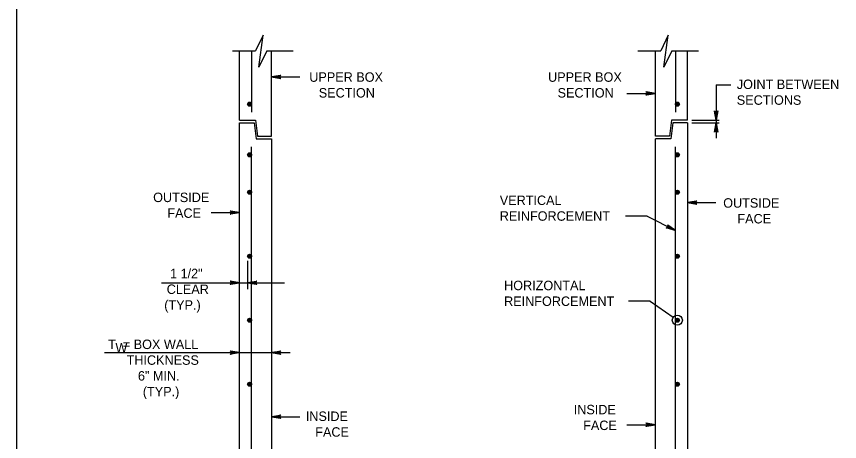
# Model space of a CAD drawing. Extents: x -6420 to 49575, y -4552 to 11624.
# Drawn here: x 1985 to 2843, y 2491 to 2934 of the extents above; entities that cross this region are included whole.
import ezdxf

# ---------------------------------------------------------------- set-up
doc = ezdxf.new("R2010")
doc.units = 0
doc.layers.add('1', color=7, linetype='Continuous')

msp = doc.modelspace()

# ---------------------------------------------------------------- linework, layer by layer
at = {"layer": '1'}
for p, q in [((2210.39, 2897.95), (2234.36, 2897.95)), ((2217.57, 2825.73), (2217.57, 2897.95)), ((2230.07, 2897.95), (2230.07, 2834.06)), ((2245.91, 2897.95), (2273.49, 2897.95)), ((2250.9, 2809.07), (2250.9, 2897.95)), ((2632.62, 2897.95), (2656.59, 2897.95)), ((2650.91, 2809.07), (2650.91, 2897.95)), ((2668.13, 2897.95), (2695.72, 2897.95)), ((2671.74, 2897.95), (2671.74, 2834.06)), ((2684.24, 2825.73), (2684.24, 2897.95)), ((2250.9, 2870.82), (2280.59, 2870.82)), ((2714.24, 2862.46), (2729.43, 2862.46)), ((2714.24, 2862.46), (2714.24, 2806.99)), ((2621.22, 2853.55), (2650.91, 2853.55)), ((2217.57, 2825.73), (2234.24, 2825.73)), ((2217.57, 2289.62), (2217.57, 2822.95)), ((2217.57, 2822.95), (2232.85, 2822.95)), ((2232.85, 2822.95), (2234.93, 2806.29)), ((2234.24, 2825.73), (2236.32, 2809.07)), ((2667.58, 2825.73), (2665.5, 2809.07)), ((2668.96, 2822.95), (2666.88, 2806.29)), ((2684.24, 2825.73), (2667.58, 2825.73)), ((2684.24, 2822.95), (2668.96, 2822.95)), ((2684.24, 2822.95), (2684.24, 2289.62)), ((2689.04, 2825.73), (2717.45, 2825.73)), ((2689.04, 2822.95), (2717.45, 2822.95)), ((2234.93, 2806.29), (2250.9, 2806.29)), ((2236.32, 2809.07), (2250.9, 2809.07)), ((2250.9, 2806.29), (2250.9, 2334.07)), ((2665.5, 2809.07), (2650.91, 2809.07)), ((2650.91, 2334.07), (2650.91, 2806.29)), ((2666.88, 2806.29), (2650.91, 2806.29)), ((2230.07, 2310.45), (2230.07, 2797.95)), ((2671.74, 2310.45), (2671.74, 2797.95)), ((2684.24, 2739.92), (2713.93, 2739.92)), ((2187.88, 2729.53), (2217.57, 2729.53)), ((2642.3, 2725.58), (2619.66, 2725.58)), ((2642.3, 2725.58), (2671.74, 2710.7)), ((2225.9, 2679.26), (2225.9, 2649.62)), ((2136.38, 2656.37), (2264.36, 2656.37)), ((2645.45, 2637.09), (2622.81, 2637.09)), ((2645.45, 2637.09), (2669.52, 2620.39)), ((2673.83, 2617.4), (2673.83, 2617.4)), ((2076.91, 2583.64), (2270.31, 2583.64)), ((2250.9, 2516.89), (2280.59, 2516.89)), ((2621.22, 2508.51), (2650.91, 2508.51))]:
    msp.add_line(p, q, dxfattribs=at)
for points in [[(4563.89, 1929.01), (4563.89, 3779.41), (1985.15, 3779.41), (1985.15, 1929.01), (4563.89, 1929.01), (4563.89, 2015.49), (3907.72, 2015.49), (3907.72, 2227.69), (4563.89, 2227.69), (4563.89, 2322.72), (3907.72, 2322.72), (3907.72, 1929.01), (4166.25, 1929.01), (4166.25, 2015.49), (4166.25, 1929.01), (4418.88, 1929.01), (4418.88, 2015.49), (4418.88, 1975.09), (4563.89, 1975.09)], [(2245.91, 2897.95), (2237.58, 2880.94), (2242.11, 2914.24), (2234.36, 2897.95)], [(2668.13, 2897.95), (2659.81, 2880.94), (2664.34, 2914.24), (2656.59, 2897.95)], [(2250.9, 2870.82), (2260.69, 2872.66), (2260.31, 2872.4), (2259.93, 2872.13), (2259.74, 2871.81), (2259.55, 2871.48), (2259.49, 2871.15), (2259.43, 2870.82), (2259.49, 2870.49), (2259.55, 2870.17), (2259.74, 2869.84), (2259.93, 2869.51), (2260.31, 2869.25), (2260.69, 2868.99), (2250.9, 2870.82), (2260.31, 2869.25), (2259.93, 2869.51), (2250.9, 2870.82), (2259.74, 2869.84), (2259.55, 2870.17), (2250.9, 2870.82), (2259.49, 2870.49), (2259.43, 2870.82), (2250.9, 2870.82), (2259.49, 2871.15), (2259.55, 2871.48), (2250.9, 2870.82), (2259.74, 2871.81), (2259.93, 2872.13), (2250.9, 2870.82), (2260.31, 2872.4)], [(2650.91, 2853.55), (2641.13, 2851.72), (2641.5, 2851.98), (2641.88, 2852.24), (2642.07, 2852.57), (2642.27, 2852.9), (2642.32, 2853.23), (2642.38, 2853.55), (2642.32, 2853.88), (2642.27, 2854.21), (2642.07, 2854.54), (2641.88, 2854.87), (2641.5, 2855.13), (2641.13, 2855.39), (2650.91, 2853.55), (2641.5, 2855.13), (2641.88, 2854.87), (2650.91, 2853.55), (2642.07, 2854.54), (2642.27, 2854.21), (2650.91, 2853.55), (2642.32, 2853.88), (2642.38, 2853.55), (2650.91, 2853.55), (2642.32, 2853.23), (2642.27, 2852.9), (2650.91, 2853.55), (2642.07, 2852.57), (2641.88, 2852.24), (2650.91, 2853.55), (2641.5, 2851.98)], [(2714.24, 2825.73), (2712.41, 2835.52), (2712.67, 2835.14), (2712.93, 2834.76), (2713.26, 2834.57), (2713.59, 2834.38), (2713.92, 2834.32), (2714.24, 2834.26), (2714.57, 2834.32), (2714.9, 2834.38), (2715.23, 2834.57), (2715.56, 2834.76), (2715.82, 2835.14), (2716.08, 2835.52), (2714.24, 2825.73), (2715.82, 2835.14), (2715.56, 2834.76), (2714.24, 2825.73), (2715.23, 2834.57), (2714.9, 2834.38), (2714.24, 2825.73), (2714.57, 2834.32), (2714.24, 2834.26), (2714.24, 2825.73), (2713.92, 2834.32), (2713.59, 2834.38), (2714.24, 2825.73), (2713.26, 2834.57), (2712.93, 2834.76), (2714.24, 2825.73), (2712.67, 2835.14)], [(2714.24, 2822.95), (2716.08, 2813.17), (2715.82, 2813.54), (2715.56, 2813.92), (2715.23, 2814.12), (2714.9, 2814.31), (2714.57, 2814.37), (2714.24, 2814.42), (2713.92, 2814.37), (2713.59, 2814.31), (2713.26, 2814.12), (2712.93, 2813.92), (2712.67, 2813.54), (2712.41, 2813.17), (2714.24, 2822.95), (2712.67, 2813.54), (2712.93, 2813.92), (2714.24, 2822.95), (2713.26, 2814.12), (2713.59, 2814.31), (2714.24, 2822.95), (2713.92, 2814.37), (2714.24, 2814.42), (2714.24, 2822.95), (2714.57, 2814.37), (2714.9, 2814.31), (2714.24, 2822.95), (2715.23, 2814.12), (2715.56, 2813.92), (2714.24, 2822.95), (2715.82, 2813.54)], [(2684.24, 2739.92), (2694.03, 2741.75), (2693.65, 2741.49), (2693.28, 2741.23), (2693.08, 2740.9), (2692.89, 2740.57), (2692.83, 2740.24), (2692.77, 2739.92), (2692.83, 2739.59), (2692.89, 2739.26), (2693.08, 2738.93), (2693.28, 2738.6), (2693.65, 2738.34), (2694.03, 2738.08), (2684.24, 2739.92), (2693.65, 2738.34), (2693.28, 2738.6), (2684.24, 2739.92), (2693.08, 2738.93), (2692.89, 2739.26), (2684.24, 2739.92), (2692.83, 2739.59), (2692.77, 2739.92), (2684.24, 2739.92), (2692.83, 2740.24), (2692.89, 2740.57), (2684.24, 2739.92), (2693.08, 2740.9), (2693.28, 2741.23), (2684.24, 2739.92), (2693.65, 2741.49)], [(2217.57, 2729.53), (2207.78, 2727.69), (2208.16, 2727.96), (2208.54, 2728.22), (2208.73, 2728.55), (2208.93, 2728.87), (2208.98, 2729.2), (2209.04, 2729.53), (2208.98, 2729.86), (2208.93, 2730.19), (2208.73, 2730.51), (2208.54, 2730.84), (2208.16, 2731.1), (2207.78, 2731.36), (2217.57, 2729.53), (2208.16, 2731.1), (2208.54, 2730.84), (2217.57, 2729.53), (2208.73, 2730.51), (2208.93, 2730.19), (2217.57, 2729.53), (2208.98, 2729.86), (2209.04, 2729.53), (2217.57, 2729.53), (2208.98, 2729.2), (2208.93, 2728.87), (2217.57, 2729.53), (2208.73, 2728.55), (2208.54, 2728.22), (2217.57, 2729.53), (2208.16, 2727.96)], [(2671.74, 2710.7), (2662.18, 2713.48), (2662.64, 2713.54), (2663.09, 2713.6), (2663.41, 2713.81), (2663.73, 2714.02), (2663.93, 2714.28), (2664.13, 2714.55), (2664.23, 2714.87), (2664.33, 2715.19), (2664.3, 2715.57), (2664.28, 2715.95), (2664.06, 2716.35), (2663.84, 2716.75), (2671.74, 2710.7), (2664.06, 2716.35), (2664.28, 2715.95), (2671.74, 2710.7), (2664.3, 2715.57), (2664.33, 2715.19), (2671.74, 2710.7), (2664.23, 2714.87), (2664.13, 2714.55), (2671.74, 2710.7), (2663.93, 2714.28), (2663.73, 2714.02), (2671.74, 2710.7), (2663.41, 2713.81), (2663.09, 2713.6), (2671.74, 2710.7), (2662.64, 2713.54)], [(2217.57, 2656.37), (2207.78, 2654.54), (2208.16, 2654.8), (2208.54, 2655.06), (2208.73, 2655.39), (2208.93, 2655.71), (2208.98, 2656.04), (2209.04, 2656.37), (2208.98, 2656.7), (2208.93, 2657.03), (2208.73, 2657.35), (2208.54, 2657.68), (2208.16, 2657.94), (2207.78, 2658.2), (2217.57, 2656.37), (2208.16, 2657.94), (2208.54, 2657.68), (2217.57, 2656.37), (2208.73, 2657.35), (2208.93, 2657.03), (2217.57, 2656.37), (2208.98, 2656.7), (2209.04, 2656.37), (2217.57, 2656.37), (2208.98, 2656.04), (2208.93, 2655.71), (2217.57, 2656.37), (2208.73, 2655.39), (2208.54, 2655.06), (2217.57, 2656.37), (2208.16, 2654.8)], [(2225.9, 2656.37), (2235.69, 2658.2), (2235.31, 2657.94), (2234.93, 2657.68), (2234.74, 2657.35), (2234.54, 2657.03), (2234.49, 2656.7), (2234.43, 2656.37), (2234.49, 2656.04), (2234.54, 2655.71), (2234.74, 2655.39), (2234.93, 2655.06), (2235.31, 2654.8), (2235.69, 2654.54), (2225.9, 2656.37), (2235.31, 2654.8), (2234.93, 2655.06), (2225.9, 2656.37), (2234.74, 2655.39), (2234.54, 2655.71), (2225.9, 2656.37), (2234.49, 2656.04), (2234.43, 2656.37), (2225.9, 2656.37), (2234.49, 2656.7), (2234.54, 2657.03), (2225.9, 2656.37), (2234.74, 2657.35), (2234.93, 2657.68), (2225.9, 2656.37), (2235.31, 2657.94)], [(2217.57, 2583.64), (2207.78, 2581.8), (2208.16, 2582.07), (2208.54, 2582.33), (2208.73, 2582.65), (2208.93, 2582.98), (2208.98, 2583.31), (2209.04, 2583.64), (2208.98, 2583.97), (2208.93, 2584.3), (2208.73, 2584.62), (2208.54, 2584.95), (2208.16, 2585.21), (2207.78, 2585.47), (2217.57, 2583.64), (2208.16, 2585.21), (2208.54, 2584.95), (2217.57, 2583.64), (2208.73, 2584.62), (2208.93, 2584.3), (2217.57, 2583.64), (2208.98, 2583.97), (2209.04, 2583.64), (2217.57, 2583.64), (2208.98, 2583.31), (2208.93, 2582.98), (2217.57, 2583.64), (2208.73, 2582.65), (2208.54, 2582.33), (2217.57, 2583.64), (2208.16, 2582.07)], [(2250.9, 2583.64), (2260.69, 2585.47), (2260.31, 2585.21), (2259.93, 2584.95), (2259.74, 2584.62), (2259.55, 2584.3), (2259.49, 2583.97), (2259.43, 2583.64), (2259.49, 2583.31), (2259.55, 2582.98), (2259.74, 2582.65), (2259.93, 2582.33), (2260.31, 2582.07), (2260.69, 2581.8), (2250.9, 2583.64), (2260.31, 2582.07), (2259.93, 2582.33), (2250.9, 2583.64), (2259.74, 2582.65), (2259.55, 2582.98), (2250.9, 2583.64), (2259.49, 2583.31), (2259.43, 2583.64), (2250.9, 2583.64), (2259.49, 2583.97), (2259.55, 2584.3), (2250.9, 2583.64), (2259.74, 2584.62), (2259.93, 2584.95), (2250.9, 2583.64), (2260.31, 2585.21)], [(2250.9, 2516.89), (2260.69, 2518.72), (2260.31, 2518.46), (2259.93, 2518.2), (2259.74, 2517.87), (2259.55, 2517.55), (2259.49, 2517.22), (2259.43, 2516.89), (2259.49, 2516.56), (2259.55, 2516.23), (2259.74, 2515.91), (2259.93, 2515.58), (2260.31, 2515.32), (2260.69, 2515.06), (2250.9, 2516.89), (2260.31, 2515.32), (2259.93, 2515.58), (2250.9, 2516.89), (2259.74, 2515.91), (2259.55, 2516.23), (2250.9, 2516.89), (2259.49, 2516.56), (2259.43, 2516.89), (2250.9, 2516.89), (2259.49, 2517.22), (2259.55, 2517.55), (2250.9, 2516.89), (2259.74, 2517.87), (2259.93, 2518.2), (2250.9, 2516.89), (2260.31, 2518.46)], [(2650.91, 2508.51), (2641.13, 2506.68), (2641.5, 2506.94), (2641.88, 2507.2), (2642.07, 2507.53), (2642.27, 2507.85), (2642.32, 2508.18), (2642.38, 2508.51), (2642.32, 2508.84), (2642.27, 2509.17), (2642.07, 2509.49), (2641.88, 2509.82), (2641.5, 2510.08), (2641.13, 2510.35), (2650.91, 2508.51), (2641.5, 2510.08), (2641.88, 2509.82), (2650.91, 2508.51), (2642.07, 2509.49), (2642.27, 2509.17), (2650.91, 2508.51), (2642.32, 2508.84), (2642.38, 2508.51), (2650.91, 2508.51), (2642.32, 2508.18), (2642.27, 2507.85), (2650.91, 2508.51), (2642.07, 2507.53), (2641.88, 2507.2), (2650.91, 2508.51), (2641.5, 2506.94)]]:
    msp.add_lwpolyline(points, dxfattribs=at)
for centre, radius in [((2227.99, 2842.4), 2.08), ((2227.99, 2842.4), 1.94), ((2227.99, 2842.4), 1.79), ((2227.99, 2842.4), 1.64), ((2227.99, 2842.4), 1.49), ((2227.99, 2842.4), 1.34), ((2227.99, 2842.4), 1.2), ((2227.99, 2842.4), 1.05), ((2227.99, 2842.4), 0.9), ((2227.99, 2842.4), 0.752), ((2227.99, 2842.4), 0.604), ((2227.99, 2842.4), 0.456), ((2227.99, 2842.4), 0.308), ((2227.99, 2842.4), 0.16), ((2673.83, 2842.4), 2.08), ((2673.83, 2842.4), 1.94), ((2673.83, 2842.4), 1.79), ((2673.83, 2842.4), 1.64), ((2673.83, 2842.4), 1.49), ((2673.83, 2842.4), 1.34), ((2673.83, 2842.4), 1.2), ((2673.83, 2842.4), 1.05), ((2673.83, 2842.4), 0.9), ((2673.83, 2842.4), 0.752), ((2673.83, 2842.4), 0.604), ((2673.83, 2842.4), 0.456), ((2673.83, 2842.4), 0.308), ((2673.83, 2842.4), 0.16), ((2227.99, 2789.62), 2.08), ((2227.99, 2789.62), 1.94), ((2227.99, 2789.62), 1.79), ((2227.99, 2789.62), 1.64), ((2227.99, 2789.62), 1.49), ((2227.99, 2789.62), 1.34), ((2227.99, 2789.62), 1.2), ((2227.99, 2789.62), 1.05), ((2227.99, 2789.62), 0.9), ((2227.99, 2789.62), 0.752), ((2227.99, 2789.62), 0.604), ((2227.99, 2789.62), 0.456), ((2227.99, 2789.62), 0.308), ((2227.99, 2789.62), 0.16), ((2673.83, 2789.62), 2.08), ((2673.83, 2789.62), 1.94), ((2673.83, 2789.62), 1.79), ((2673.83, 2789.62), 1.64), ((2673.83, 2789.62), 1.49), ((2673.83, 2789.62), 1.34), ((2673.83, 2789.62), 1.2), ((2673.83, 2789.62), 1.05), ((2673.83, 2789.62), 0.9), ((2673.83, 2789.62), 0.752), ((2673.83, 2789.62), 0.604), ((2673.83, 2789.62), 0.456), ((2673.83, 2789.62), 0.308), ((2673.83, 2789.62), 0.16), ((2227.99, 2750.73), 2.08), ((2227.99, 2750.73), 1.94), ((2227.99, 2750.73), 1.79), ((2227.99, 2750.73), 1.64), ((2227.99, 2750.73), 1.49), ((2227.99, 2750.73), 1.34), ((2227.99, 2750.73), 1.2), ((2227.99, 2750.73), 1.05), ((2227.99, 2750.73), 0.9), ((2227.99, 2750.73), 0.752), ((2227.99, 2750.73), 0.604), ((2227.99, 2750.73), 0.456), ((2227.99, 2750.73), 0.308), ((2227.99, 2750.73), 0.16), ((2673.83, 2750.73), 2.08), ((2673.83, 2750.73), 1.94), ((2673.83, 2750.73), 1.79), ((2673.83, 2750.73), 1.64), ((2673.83, 2750.73), 1.49), ((2673.83, 2750.73), 1.34), ((2673.83, 2750.73), 1.2), ((2673.83, 2750.73), 1.05), ((2673.83, 2750.73), 0.9), ((2673.83, 2750.73), 0.752), ((2673.83, 2750.73), 0.604), ((2673.83, 2750.73), 0.456), ((2673.83, 2750.73), 0.308), ((2673.83, 2750.73), 0.16), ((2227.99, 2684.07), 2.08), ((2227.99, 2684.07), 1.94), ((2227.99, 2684.07), 1.79), ((2227.99, 2684.07), 1.64), ((2227.99, 2684.07), 1.49), ((2227.99, 2684.07), 1.34), ((2227.99, 2684.07), 1.2), ((2227.99, 2684.07), 1.05), ((2227.99, 2684.07), 0.9), ((2227.99, 2684.07), 0.752), ((2227.99, 2684.07), 0.604), ((2673.83, 2684.07), 2.08), ((2673.83, 2684.07), 1.94), ((2673.83, 2684.07), 1.79), ((2673.83, 2684.07), 1.64), ((2673.83, 2684.07), 1.49), ((2673.83, 2684.07), 1.34), ((2673.83, 2684.07), 1.2), ((2673.83, 2684.07), 1.05), ((2673.83, 2684.07), 0.9), ((2673.83, 2684.07), 0.752), ((2673.83, 2684.07), 0.604), ((2227.99, 2684.07), 0.456), ((2227.99, 2684.07), 0.308), ((2227.99, 2684.07), 0.16), ((2673.83, 2684.07), 0.456), ((2673.83, 2684.07), 0.308), ((2673.83, 2684.07), 0.16), ((2227.99, 2617.4), 2.08), ((2227.99, 2617.4), 1.94), ((2227.99, 2617.4), 1.79), ((2227.99, 2617.4), 1.64), ((2227.99, 2617.4), 1.49), ((2227.99, 2617.4), 1.34), ((2227.99, 2617.4), 1.2), ((2227.99, 2617.4), 1.05), ((2227.99, 2617.4), 0.9), ((2227.99, 2617.4), 0.752), ((2227.99, 2617.4), 0.604), ((2227.99, 2617.4), 0.456), ((2227.99, 2617.4), 0.308), ((2227.99, 2617.4), 0.16), ((2673.83, 2617.4), 5.25), ((2673.83, 2617.4), 2.08), ((2673.83, 2617.4), 1.94), ((2673.83, 2617.4), 1.79), ((2673.83, 2617.4), 1.64), ((2673.83, 2617.4), 1.49), ((2673.83, 2617.4), 1.34), ((2673.83, 2617.4), 1.2), ((2673.83, 2617.4), 1.05), ((2673.83, 2617.4), 0.9), ((2673.83, 2617.4), 0.752), ((2673.83, 2617.4), 0.604), ((2673.83, 2617.4), 0.456), ((2673.83, 2617.4), 0.308), ((2673.83, 2617.4), 0.16), ((2227.99, 2550.73), 2.08), ((2227.99, 2550.73), 1.94), ((2227.99, 2550.73), 1.79), ((2227.99, 2550.73), 1.64), ((2227.99, 2550.73), 1.49), ((2227.99, 2550.73), 1.34), ((2227.99, 2550.73), 1.2), ((2227.99, 2550.73), 1.05), ((2227.99, 2550.73), 0.9), ((2227.99, 2550.73), 0.752), ((2227.99, 2550.73), 0.604), ((2227.99, 2550.73), 0.456), ((2227.99, 2550.73), 0.308), ((2227.99, 2550.73), 0.16), ((2673.83, 2550.73), 2.08), ((2673.83, 2550.73), 1.94), ((2673.83, 2550.73), 1.79), ((2673.83, 2550.73), 1.64), ((2673.83, 2550.73), 1.49), ((2673.83, 2550.73), 1.34), ((2673.83, 2550.73), 1.2), ((2673.83, 2550.73), 1.05), ((2673.83, 2550.73), 0.9), ((2673.83, 2550.73), 0.752), ((2673.83, 2550.73), 0.604), ((2673.83, 2550.73), 0.456), ((2673.83, 2550.73), 0.308), ((2673.83, 2550.73), 0.16)]:
    msp.add_circle(centre, radius, dxfattribs=at)

# ---------------------------------------------------------------- texts
for s, height, p in [('UPPER BOX', 9.843, (2290.27, 2865.7)), ('UPPER BOX', 9.843, (2539.13, 2865.7)), ('JOINT BETWEEN', 9.8425, (2735.77, 2858.16)), ('SECTION', 9.843, (2300.15, 2849.29)), ('SECTION', 9.843, (2549.01, 2849.29)), ('SECTIONS', 9.843, (2735.77, 2841.75)), ('OUTSIDE', 9.843, (2127.61, 2740.42)), ('VERTICAL', 9.843, (2488.79, 2737.39)), ('OUTSIDE', 9.843, (2721.62, 2734.58)), ('FACE', 9.843, (2142.37, 2724.02)), ('REINFORCEMENT', 9.8425, (2488.79, 2720.98)), ('FACE', 9.843, (2736.38, 2718.17)), ('1 1/2"', 9.843, (2145.17, 2661.14)), ('CLEAR', 9.843, (2141.72, 2644.74)), ('HORIZONTAL', 9.843, (2493.29, 2648.67)), ('REINFORCEMENT', 9.8425, (2493.29, 2632.27)), ('(TYP.)', 9.843, (2139.13, 2628.33)), ('T  = BOX WALL', 9.8425, (2080.63, 2587.36)), ('W', 9.84, (2088.3, 2583.81)), ('THICKNESS', 9.843, (2099.93, 2570.96)), ('6" MIN.', 9.843, (2111.71, 2554.55)), ('(TYP.)', 9.843, (2116.83, 2538.15)), ('INSIDE', 9.843, (2286.68, 2512.48)), ('INSIDE', 9.843, (2565.87, 2519.4)), ('FACE', 9.843, (2296.52, 2496.08)), ('FACE', 9.843, (2575.71, 2503))]:
    msp.add_text(s, height=height, dxfattribs=at).set_placement(p)

doc.saveas('drawing.dxf')
